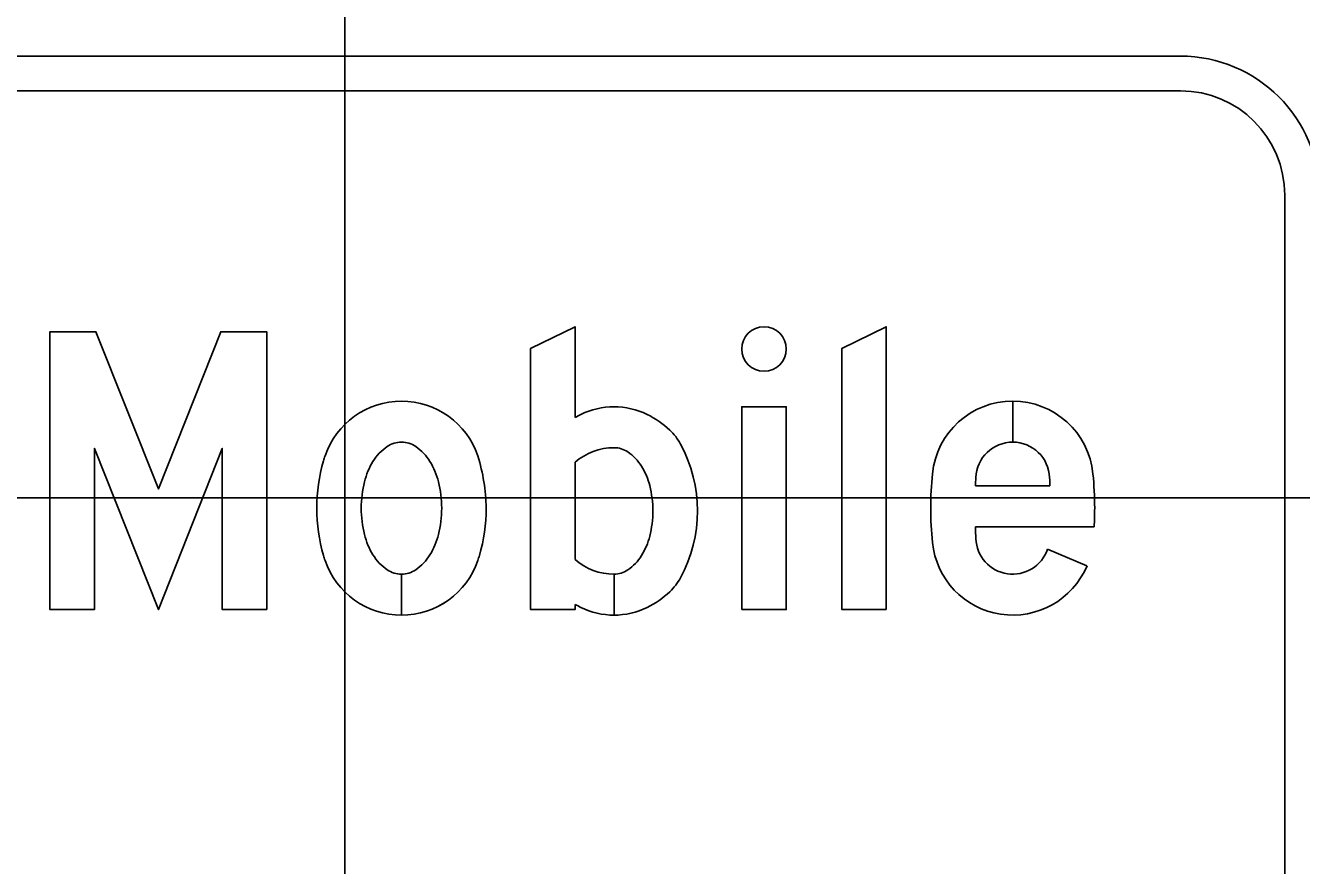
# Model space of a CAD drawing. Extents: x 2193008 to 2198143, y 1236112 to 1237864.
# Drawn here: x 2197727.966 to 2197730.26, y 1237182.446 to 1237183.955 of the extents above; entities that cross this region are included whole.
import ezdxf

# ---------------------------------------------------------------- set-up
doc = ezdxf.new("R2010")
doc.units = 0
for name, color, linetype in [('GSBWFILL', 7, 'Continuous'), ('GSCOLORFILL', 7, 'Continuous'), ('GSOUTLINE', 7, 'Continuous'), ('M-ROADS', 7, 'Continuous')]:
    doc.layers.add(name, color=color, linetype=linetype)

msp = doc.modelspace()

# ---------------------------------------------------------------- linework, layer by layer
at = {"layer": 'GSBWFILL'}
for p, q in [((2197729.7408, 1237183.2066), (2197729.7408, 1237183.2802)), ((2197729.7408, 1237183.2802), (2197729.7408, 1237183.2066)), ((2197728.954, 1237183.1703), (2197728.954, 1237182.9955)), ((2197729.8076, 1237183.1279), (2197729.6739, 1237183.1279)), ((2197729.6737, 1237183.0542), (2197729.8872, 1237183.0542)), ((2197729.8742, 1237182.984), (2197729.8035, 1237183.014)), ((2197728.6419, 1237182.9693), (2197728.6419, 1237182.8956)), ((2197728.6419, 1237182.8956), (2197728.6419, 1237182.9693)), ((2197729.024, 1237182.9693), (2197729.024, 1237182.8956)), ((2197729.024, 1237182.8956), (2197729.024, 1237182.9693))]:
    msp.add_line(p, q, dxfattribs=at)
for points in [[(2197728.3996, 1237182.9056), (2197728.3996, 1237183.4051), (2197728.3169, 1237183.4051), (2197728.2048, 1237183.1224), (2197728.0927, 1237183.4051), (2197728.01, 1237183.4051), (2197728.01, 1237182.9056), (2197728.0899, 1237182.9056), (2197728.0899, 1237183.1953), (2197728.2048, 1237182.9056), (2197728.3197, 1237183.1953), (2197728.3197, 1237182.9056)], [(2197729.5135, 1237182.9056), (2197729.5135, 1237183.4139), (2197729.4336, 1237183.3751), (2197729.4336, 1237182.9056)], [(2197729.2537, 1237182.9056), (2197729.2537, 1237183.2702), (2197729.3337, 1237183.2702), (2197729.3337, 1237182.9056)]]:
    msp.add_lwpolyline(points, close=True, dxfattribs=at)
msp.add_lwpolyline([(2197728.954, 1237182.9149), (2197728.954, 1237182.9056), (2197728.8741, 1237182.9056), (2197728.8741, 1237183.3751), (2197728.954, 1237183.4139), (2197728.954, 1237183.2509)], dxfattribs=at)
for centre, radius, start, end in [((2197728.6419, 1237183.1352), 0.145, 18.702, 161.298), ((2197728.6655, 1237183.1261), 0.0877, 124.1551, 148.5948), ((2197728.6419, 1237183.161), 0.0456, 90, 124.1551), ((2197728.6419, 1237183.161), 0.0456, 55.8449, 90), ((2197728.6182, 1237183.1261), 0.0877, 31.4052, 55.8449), ((2197728.7913, 1237183.0879), 0.3018, 163.6271, 180), ((2197728.7178, 1237183.1095), 0.2252, 161.298, 163.6271), ((2197728.7033, 1237183.1031), 0.132, 148.5948, 165.8081), ((2197728.5804, 1237183.1031), 0.132, 14.1919, 31.4052), ((2197728.4607, 1237183.0827), 0.3335, 0.8972, 17.2701), ((2197728.7631, 1237183.0879), 0.1936, 165.8081, 180), ((2197728.5206, 1237183.0879), 0.1936, 0, 14.1919), ((2197728.7913, 1237183.0879), 0.3018, 180, 196.3729), ((2197728.7631, 1237183.0879), 0.1936, 180, 194.1919), ((2197728.5206, 1237183.0879), 0.1936, 345.8081, 0), ((2197728.4924, 1237183.0879), 0.3018, 343.6271, 0), ((2197728.7033, 1237183.0728), 0.132, 194.1919, 211.4052), ((2197728.5804, 1237183.0728), 0.132, 328.5948, 345.8081), ((2197728.7178, 1237183.0663), 0.2252, 196.3729, 198.702), ((2197728.6419, 1237183.0406), 0.145, 198.702, 270), ((2197728.6655, 1237183.0498), 0.0877, 211.4052, 235.8449), ((2197728.6419, 1237183.0406), 0.145, 270.0099, 341.298), ((2197728.6182, 1237183.0498), 0.0877, 304.1551, 328.5948), ((2197728.5659, 1237183.0663), 0.2252, 341.298, 343.6271), ((2197728.6419, 1237183.0149), 0.0456, 235.8449, 270), ((2197728.6419, 1237183.0149), 0.0456, 270.0314, 304.1551)]:
    msp.add_arc(centre, radius, start, end, dxfattribs=at)
msp.add_ellipse((2197729.2937, 1237183.3739), major_axis=(0, 0.04), ratio=0.999993, dxfattribs=at)
for centre, major_axis, ratio, start_param, end_param in [((2197729.024, 1237183.1346), (0, 0.1356), 0.999993, 0, 0.454071), ((2197729.024, 1237183.1346), (0, 0.1356), 0.999993, 5.829115, 6.283185), ((2197729.7408, 1237183.1353), (0, 0.145), 0.999996, 0, 1.470576), ((2197729.7408, 1237183.1353), (0, 0.145), 0.999996, 4.81261, 6.283013), ((2197729.0362, 1237183.1096), (0, 0.1634), 0.999993, 0.454071, 0.526547), ((2197729.0118, 1237183.1096), (0, 0.1634), 0.999993, 5.523576, 5.829115), ((2197729.0555, 1237183.1557), (0, 0.0999), 0.999993, 5.207817, 5.523576), ((2197729.024, 1237183.0902), (0, 0.1064), 0.999993, 0, 0.717541), ((2197729.024, 1237183.1523), (0, 0.0443), 0.999993, 5.690744, 6.283185), ((2197728.9209, 1237183.0829), (0, 0.253), 0.999993, 4.216961, 5.207817), ((2197729.7408, 1237183.1402), (0, 0.0664), 0.999996, 0, 1.530173), ((2197729.7408, 1237183.1402), (0, 0.0664), 0.999996, 4.753012, 6.282809), ((2197729.0017, 1237183.1191), (0, 0.0842), 0.999993, 5.264044, 5.690744), ((2197728.9662, 1237183.0973), (0, 0.1259), 0.999993, 4.961975, 5.264044), ((2197730.2114, 1237183.0879), (0, 0.618), 0.999996, 1.470576, 1.570796), ((2197729.2701, 1237183.0879), (0, 0.618), 0.999996, 4.712389, 4.81261), ((2197728.9099, 1237183.0829), (0, 0.184), 0.999993, 4.712389, 4.961975), ((2197731.0265, 1237183.0879), (0, 1.3532), 0.999996, 1.530173, 1.541262), ((2197728.455, 1237183.0879), (0, 1.3532), 0.999996, 4.741924, 4.753012), ((2197728.9099, 1237183.0829), (0, 0.184), 0.999993, 4.462803, 4.712389), ((2197730.2114, 1237183.0879), (0, 0.618), 0.999996, 1.570796, 1.671017), ((2197729.2701, 1237183.0879), (0, 0.618), 0.999996, 4.657806, 4.712389), ((2197731.0265, 1237183.0879), (0, 1.3532), 0.999996, 1.595715, 1.61142), ((2197728.9662, 1237183.0686), (0, 0.1259), 0.999993, 4.160734, 4.462803), ((2197729.7408, 1237183.0357), (0, 0.0664), 0.999996, 1.61142, 4.380076), ((2197729.7408, 1237183.0406), (0, 0.145), 0.999996, 1.671017, 4.311605), ((2197729.024, 1237183.0756), (0, 0.1064), 0.999993, 2.424051, 3.141593), ((2197729.0017, 1237183.0467), (0, 0.0842), 0.999993, 3.734034, 4.160734), ((2197729.024, 1237183.0136), (0, 0.0443), 0.999993, 3.142156, 3.734034), ((2197729.0555, 1237183.0102), (0, 0.0999), 0.999993, 3.901202, 4.216961), ((2197729.0118, 1237183.0562), (0, 0.1634), 0.999993, 3.595663, 3.901202), ((2197729.0362, 1237183.0562), (0, 0.1634), 0.999993, 2.615045, 2.687522), ((2197729.024, 1237183.0312), (0, 0.1356), 0.999993, 2.687522, 3.141593), ((2197729.024, 1237183.0312), (0, 0.1356), 0.999993, 3.141777, 3.595663)]:
    msp.add_ellipse(centre, major_axis=major_axis, ratio=ratio, start_param=start_param, end_param=end_param, dxfattribs=at)
at = {"layer": 'GSCOLORFILL'}
for p, q in [((2197730.0424, 1237183.9004), (2197727.0371, 1237183.9004)), ((2197727.0371, 1237183.838), (2197730.0424, 1237183.838)), ((2197730.2297, 1237183.6507), (2197730.2297, 1237180.6454)), ((2197729.7408, 1237183.2066), (2197729.7408, 1237183.2802)), ((2197729.7408, 1237183.2802), (2197729.7408, 1237183.2066)), ((2197728.954, 1237183.1703), (2197728.954, 1237182.9955)), ((2197729.8076, 1237183.1279), (2197729.6739, 1237183.1279)), ((2197729.6737, 1237183.0542), (2197729.8872, 1237183.0542)), ((2197729.8742, 1237182.984), (2197729.8035, 1237183.014)), ((2197728.6419, 1237182.9693), (2197728.6419, 1237182.8956)), ((2197728.6419, 1237182.8956), (2197728.6419, 1237182.9693)), ((2197729.024, 1237182.9693), (2197729.024, 1237182.8956)), ((2197729.024, 1237182.8956), (2197729.024, 1237182.9693))]:
    msp.add_line(p, q, dxfattribs=at)
for points in [[(2197728.3996, 1237182.9056), (2197728.3996, 1237183.4051), (2197728.3169, 1237183.4051), (2197728.2048, 1237183.1224), (2197728.0927, 1237183.4051), (2197728.01, 1237183.4051), (2197728.01, 1237182.9056), (2197728.0899, 1237182.9056), (2197728.0899, 1237183.1953), (2197728.2048, 1237182.9056), (2197728.3197, 1237183.1953), (2197728.3197, 1237182.9056)], [(2197729.5135, 1237182.9056), (2197729.5135, 1237183.4139), (2197729.4336, 1237183.3751), (2197729.4336, 1237182.9056)], [(2197729.2537, 1237182.9056), (2197729.2537, 1237183.2702), (2197729.3337, 1237183.2702), (2197729.3337, 1237182.9056)]]:
    msp.add_lwpolyline(points, close=True, dxfattribs=at)
msp.add_lwpolyline([(2197728.954, 1237182.9149), (2197728.954, 1237182.9056), (2197728.8741, 1237182.9056), (2197728.8741, 1237183.3751), (2197728.954, 1237183.4139), (2197728.954, 1237183.2509)], dxfattribs=at)
for centre, radius, start, end in [((2197730.0424, 1237183.6507), 0.2498, 0, 90), ((2197730.0424, 1237183.6507), 0.1873, 0, 90), ((2197728.6419, 1237183.1352), 0.145, 18.702, 161.298), ((2197728.6655, 1237183.1261), 0.0877, 124.1551, 148.5948), ((2197728.6419, 1237183.161), 0.0456, 90, 124.1551), ((2197728.6419, 1237183.161), 0.0456, 55.8449, 90), ((2197728.6182, 1237183.1261), 0.0877, 31.4052, 55.8449), ((2197728.7913, 1237183.0879), 0.3018, 163.6271, 180), ((2197728.7178, 1237183.1095), 0.2252, 161.298, 163.6271), ((2197728.7033, 1237183.1031), 0.132, 148.5948, 165.8081), ((2197728.5804, 1237183.1031), 0.132, 14.1919, 31.4052), ((2197728.4607, 1237183.0827), 0.3335, 0.8972, 17.2701), ((2197728.7631, 1237183.0879), 0.1936, 165.8081, 180), ((2197728.5206, 1237183.0879), 0.1936, 0, 14.1919), ((2197728.7913, 1237183.0879), 0.3018, 180, 196.3729), ((2197728.7631, 1237183.0879), 0.1936, 180, 194.1919), ((2197728.5206, 1237183.0879), 0.1936, 345.8081, 0), ((2197728.4924, 1237183.0879), 0.3018, 343.6271, 0), ((2197728.7033, 1237183.0728), 0.132, 194.1919, 211.4052), ((2197728.5804, 1237183.0728), 0.132, 328.5948, 345.8081), ((2197728.7178, 1237183.0663), 0.2252, 196.3729, 198.702), ((2197728.6419, 1237183.0406), 0.145, 198.702, 270), ((2197728.6655, 1237183.0498), 0.0877, 211.4052, 235.8449), ((2197728.6419, 1237183.0406), 0.145, 270.0099, 341.298), ((2197728.6182, 1237183.0498), 0.0877, 304.1551, 328.5948), ((2197728.5659, 1237183.0663), 0.2252, 341.298, 343.6271), ((2197728.6419, 1237183.0149), 0.0456, 235.8449, 270), ((2197728.6419, 1237183.0149), 0.0456, 270.0314, 304.1551)]:
    msp.add_arc(centre, radius, start, end, dxfattribs=at)
msp.add_ellipse((2197729.2937, 1237183.3739), major_axis=(0, 0.04), ratio=0.999993, dxfattribs=at)
for centre, major_axis, ratio, start_param, end_param in [((2197729.024, 1237183.1346), (0, 0.1356), 0.999993, 0, 0.454071), ((2197729.024, 1237183.1346), (0, 0.1356), 0.999993, 5.829115, 6.283185), ((2197729.7408, 1237183.1353), (0, 0.145), 0.999996, 0, 1.470576), ((2197729.7408, 1237183.1353), (0, 0.145), 0.999996, 4.81261, 6.283013), ((2197729.0362, 1237183.1096), (0, 0.1634), 0.999993, 0.454071, 0.526547), ((2197729.0118, 1237183.1096), (0, 0.1634), 0.999993, 5.523576, 5.829115), ((2197729.0555, 1237183.1557), (0, 0.0999), 0.999993, 5.207817, 5.523576), ((2197729.024, 1237183.0902), (0, 0.1064), 0.999993, 0, 0.717541), ((2197729.024, 1237183.1523), (0, 0.0443), 0.999993, 5.690744, 6.283185), ((2197728.9209, 1237183.0829), (0, 0.253), 0.999993, 4.216961, 5.207817), ((2197729.7408, 1237183.1402), (0, 0.0664), 0.999996, 0, 1.530173), ((2197729.7408, 1237183.1402), (0, 0.0664), 0.999996, 4.753012, 6.282809), ((2197729.0017, 1237183.1191), (0, 0.0842), 0.999993, 5.264044, 5.690744), ((2197728.9662, 1237183.0973), (0, 0.1259), 0.999993, 4.961975, 5.264044), ((2197730.2114, 1237183.0879), (0, 0.618), 0.999996, 1.470576, 1.570796), ((2197729.2701, 1237183.0879), (0, 0.618), 0.999996, 4.712389, 4.81261), ((2197728.9099, 1237183.0829), (0, 0.184), 0.999993, 4.712389, 4.961975), ((2197731.0265, 1237183.0879), (0, 1.3532), 0.999996, 1.530173, 1.541262), ((2197728.455, 1237183.0879), (0, 1.3532), 0.999996, 4.741924, 4.753012), ((2197728.9099, 1237183.0829), (0, 0.184), 0.999993, 4.462803, 4.712389), ((2197730.2114, 1237183.0879), (0, 0.618), 0.999996, 1.570796, 1.671017), ((2197729.2701, 1237183.0879), (0, 0.618), 0.999996, 4.657806, 4.712389), ((2197731.0265, 1237183.0879), (0, 1.3532), 0.999996, 1.595715, 1.61142), ((2197728.9662, 1237183.0686), (0, 0.1259), 0.999993, 4.160734, 4.462803), ((2197729.7408, 1237183.0357), (0, 0.0664), 0.999996, 1.61142, 4.380076), ((2197729.7408, 1237183.0406), (0, 0.145), 0.999996, 1.671017, 4.311605), ((2197729.024, 1237183.0756), (0, 0.1064), 0.999993, 2.424051, 3.141593), ((2197729.0017, 1237183.0467), (0, 0.0842), 0.999993, 3.734034, 4.160734), ((2197729.024, 1237183.0136), (0, 0.0443), 0.999993, 3.142156, 3.734034), ((2197729.0555, 1237183.0102), (0, 0.0999), 0.999993, 3.901202, 4.216961), ((2197729.0118, 1237183.0562), (0, 0.1634), 0.999993, 3.595663, 3.901202), ((2197729.0362, 1237183.0562), (0, 0.1634), 0.999993, 2.615045, 2.687522), ((2197729.024, 1237183.0312), (0, 0.1356), 0.999993, 2.687522, 3.141593), ((2197729.024, 1237183.0312), (0, 0.1356), 0.999993, 3.141777, 3.595663)]:
    msp.add_ellipse(centre, major_axis=major_axis, ratio=ratio, start_param=start_param, end_param=end_param, dxfattribs=at)
at = {"layer": 'GSOUTLINE'}
for p, q in [((2197728.954, 1237183.1703), (2197728.954, 1237182.9955)), ((2197729.8076, 1237183.1279), (2197729.6739, 1237183.1279)), ((2197729.6737, 1237183.0542), (2197729.8872, 1237183.0542)), ((2197729.8742, 1237182.984), (2197729.8035, 1237183.014)), ((2197729.8035, 1237183.014), (2197729.8035, 1237183.014))]:
    msp.add_line(p, q, dxfattribs=at)
for points in [[(2197728.3996, 1237182.9056), (2197728.3996, 1237183.4051), (2197728.3169, 1237183.4051), (2197728.2048, 1237183.1224), (2197728.0927, 1237183.4051), (2197728.01, 1237183.4051), (2197728.01, 1237182.9056), (2197728.0899, 1237182.9056), (2197728.0899, 1237183.1953), (2197728.2048, 1237182.9056), (2197728.3197, 1237183.1953), (2197728.3197, 1237182.9056)], [(2197729.5135, 1237182.9056), (2197729.5135, 1237183.4139), (2197729.4336, 1237183.3751), (2197729.4336, 1237182.9056)], [(2197729.2537, 1237182.9056), (2197729.2537, 1237183.2702), (2197729.3337, 1237183.2702), (2197729.3337, 1237182.9056)]]:
    msp.add_lwpolyline(points, close=True, dxfattribs=at)
msp.add_lwpolyline([(2197728.954, 1237182.9149), (2197728.954, 1237182.9056), (2197728.8741, 1237182.9056), (2197728.8741, 1237183.3751), (2197728.954, 1237183.4139), (2197728.954, 1237183.2509)], dxfattribs=at)
for centre, radius, start, end in [((2197728.6419, 1237183.1352), 0.145, 18.702, 161.298), ((2197728.6655, 1237183.1261), 0.0877, 124.1551, 148.5948), ((2197728.6419, 1237183.161), 0.0456, 90, 124.1551), ((2197728.6419, 1237183.161), 0.0456, 55.8449, 90), ((2197728.6182, 1237183.1261), 0.0877, 31.4052, 55.8449), ((2197728.7913, 1237183.0879), 0.3018, 163.6271, 180), ((2197728.7178, 1237183.1095), 0.2252, 161.298, 163.6271), ((2197728.7033, 1237183.1031), 0.132, 148.5948, 165.8081), ((2197728.5804, 1237183.1031), 0.132, 14.1919, 31.4052), ((2197728.4607, 1237183.0827), 0.3335, 0.8972, 17.2701), ((2197728.7631, 1237183.0879), 0.1936, 165.8081, 180), ((2197728.5206, 1237183.0879), 0.1936, 0, 14.1919), ((2197728.7913, 1237183.0879), 0.3018, 180, 196.3729), ((2197728.7631, 1237183.0879), 0.1936, 180, 194.1919), ((2197728.5206, 1237183.0879), 0.1936, 345.8081, 0), ((2197728.4924, 1237183.0879), 0.3018, 343.6271, 0), ((2197728.7033, 1237183.0728), 0.132, 194.1919, 211.4052), ((2197728.5804, 1237183.0728), 0.132, 328.5948, 345.8081), ((2197728.7178, 1237183.0663), 0.2252, 196.3729, 198.702), ((2197728.6419, 1237183.0406), 0.145, 198.702, 341.298), ((2197728.6655, 1237183.0498), 0.0877, 211.4052, 235.8449), ((2197728.6182, 1237183.0498), 0.0877, 304.1551, 328.5948), ((2197728.5659, 1237183.0663), 0.2252, 341.298, 343.6271), ((2197728.6419, 1237183.0149), 0.0456, 235.8449, 270), ((2197728.6419, 1237183.0149), 0.0456, 270, 304.1551)]:
    msp.add_arc(centre, radius, start, end, dxfattribs=at)
msp.add_ellipse((2197729.2937, 1237183.3739), major_axis=(0, 0.04), ratio=0.999993, dxfattribs=at)
for centre, major_axis, ratio, start_param, end_param in [((2197729.024, 1237183.1346), (0, 0.1356), 0.999993, 0, 0.454071), ((2197729.024, 1237183.1346), (0, 0.1356), 0.999993, 5.829115, 6.283185), ((2197729.7408, 1237183.1353), (0, 0.145), 0.999996, 4.81261, 7.753761), ((2197729.0362, 1237183.1096), (0, 0.1634), 0.999993, 0.454071, 0.526547), ((2197729.0118, 1237183.1096), (0, 0.1634), 0.999993, 5.523576, 5.829115), ((2197729.0555, 1237183.1557), (0, 0.0999), 0.999993, 5.207817, 5.523576), ((2197729.024, 1237183.0902), (0, 0.1064), 0.999993, 0, 0.717541), ((2197729.024, 1237183.1523), (0, 0.0443), 0.999993, 5.690744, 6.283185), ((2197728.9209, 1237183.0829), (0, 0.253), 0.999993, 4.216961, 5.207817), ((2197729.7408, 1237183.1402), (0, 0.0664), 0.999996, 4.753012, 7.813358), ((2197729.0017, 1237183.1191), (0, 0.0842), 0.999993, 5.264044, 5.690744), ((2197728.9662, 1237183.0973), (0, 0.1259), 0.999993, 4.961975, 5.264044), ((2197730.2114, 1237183.0879), (0, 0.618), 0.999996, 1.470576, 1.570796), ((2197729.2701, 1237183.0879), (0, 0.618), 0.999996, 4.712389, 4.81261), ((2197728.9099, 1237183.0829), (0, 0.184), 0.999993, 4.712389, 4.961975), ((2197731.0265, 1237183.0879), (0, 1.3532), 0.999996, 1.530173, 1.541262), ((2197728.455, 1237183.0879), (0, 1.3532), 0.999996, 4.741924, 4.753012), ((2197728.9099, 1237183.0829), (0, 0.184), 0.999993, 4.462803, 4.712389), ((2197730.2114, 1237183.0879), (0, 0.618), 0.999996, 1.570796, 1.671017), ((2197729.2701, 1237183.0879), (0, 0.618), 0.999996, 4.657806, 4.712389), ((2197731.0265, 1237183.0879), (0, 1.3532), 0.999996, 1.595715, 1.61142), ((2197728.9662, 1237183.0686), (0, 0.1259), 0.999993, 4.160734, 4.462803), ((2197729.7408, 1237183.0357), (0, 0.0664), 0.999996, 1.61142, 4.380076), ((2197729.7408, 1237183.0406), (0, 0.145), 0.999996, 1.671017, 4.311605), ((2197729.024, 1237183.0756), (0, 0.1064), 0.999993, 2.424051, 3.141593), ((2197729.0017, 1237183.0467), (0, 0.0842), 0.999993, 3.734034, 4.160734), ((2197729.024, 1237183.0136), (0, 0.0443), 0.999993, 3.141593, 3.734034), ((2197729.0555, 1237183.0102), (0, 0.0999), 0.999993, 3.901202, 4.216961), ((2197729.0118, 1237183.0562), (0, 0.1634), 0.999993, 3.595663, 3.901202), ((2197729.0362, 1237183.0562), (0, 0.1634), 0.999993, 2.615045, 2.687522), ((2197729.024, 1237183.0312), (0, 0.1356), 0.999993, 2.687522, 3.141593), ((2197729.024, 1237183.0312), (0, 0.1356), 0.999993, 3.141593, 3.595663)]:
    msp.add_ellipse(centre, major_axis=major_axis, ratio=ratio, start_param=start_param, end_param=end_param, dxfattribs=at)
at = {"layer": 'M-ROADS'}
for p, q in [((2197728.5401, 1237163.1062), (2197728.5401, 1237223.1062)), ((2197698.5401, 1237183.1062), (2197828.5401, 1237183.1062))]:
    msp.add_line(p, q, dxfattribs=at)

doc.saveas('drawing.dxf')
